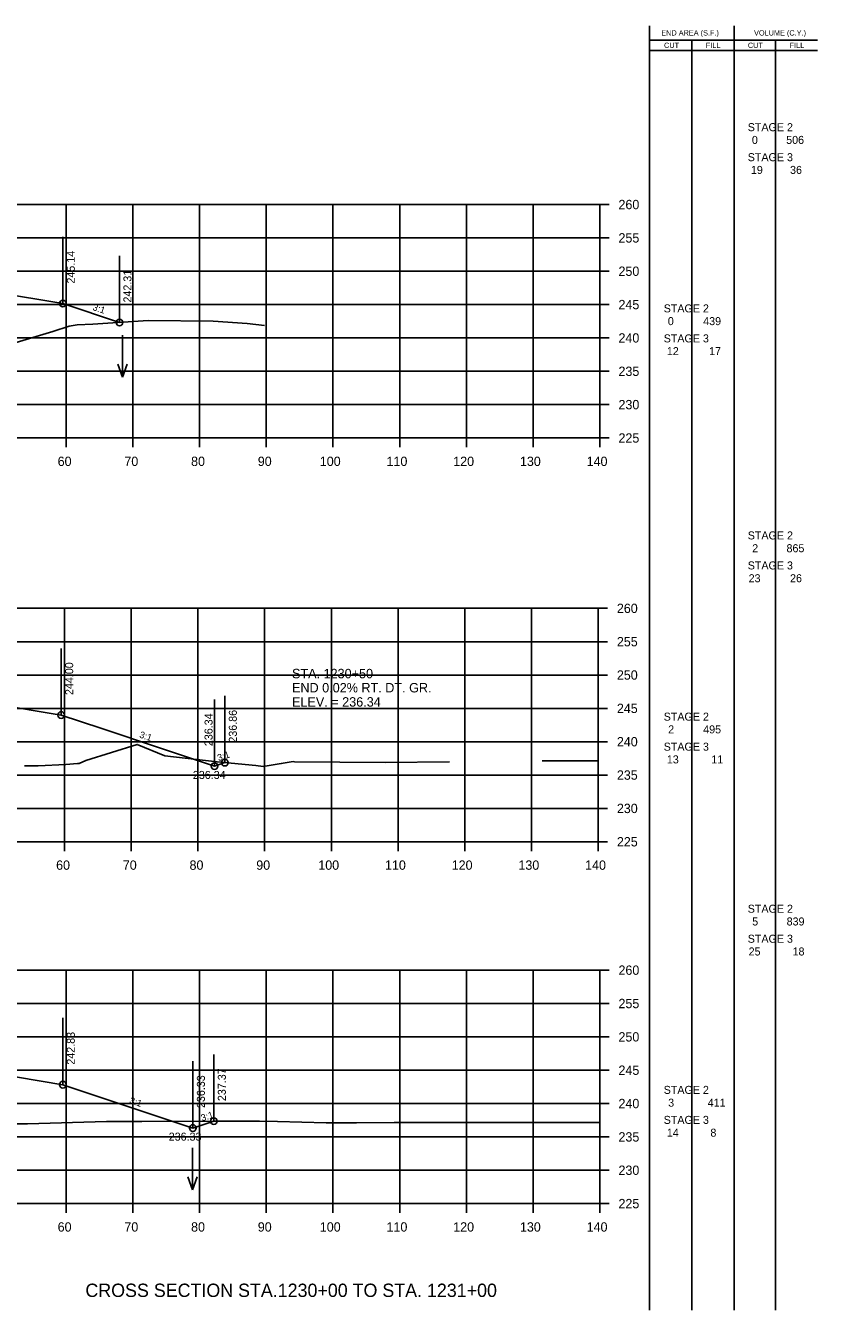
# Model space of a CAD drawing. Extents: x 1342547 to 1344156, y -1532351 to -1517216.
# Drawn here: x 1342756.8 to 1342875.5, y -1530213.8 to -1530021.2 of the extents above; entities that cross this region are included whole.
import ezdxf

# ---------------------------------------------------------------- set-up
doc = ezdxf.new("R2010")
doc.units = 0
for name, color, linetype in [('Level 2', 7, 'Continuous'), ('R_Axis', 7, 'Continuous'), ('R_Axis Annot', 7, 'Continuous'), ('R_Draft', 7, 'Continuous'), ('R_Exist Surface', 7, 'Continuous'), ('R_Fin Surface', 7, 'Continuous'), ('R_Grid', 7, 'Continuous'), ('R_No Plot', 7, 'Continuous'), ('R_Water', 7, 'Continuous'), ('R_Water Annot', 7, 'Continuous'), ('R_Xsect Elev', 7, 'Continuous'), ('R_Xsect Slope', 7, 'Continuous')]:
    doc.layers.add(name, color=color, linetype=linetype)

msp = doc.modelspace()

# ---------------------------------------------------------------- linework, layer by layer
at = {"layer": 'Level 2'}
for p, q in [((1342850.33, -1530213.77), (1342850.32, -1530021.17)), ((1342862.99, -1530213.77), (1342862.99, -1530021.17)), ((1342850.32, -1530023.33), (1342863.59, -1530023.33)), ((1342856.66, -1530213.77), (1342856.66, -1530023.33)), ((1342863.59, -1530023.33), (1342875.48, -1530023.33)), ((1342869.23, -1530213.77), (1342869.23, -1530023.33)), ((1342850.32, -1530024.89), (1342863.59, -1530024.89)), ((1342863.59, -1530024.89), (1342875.48, -1530024.89))]:
    msp.add_line(p, q, dxfattribs=at)
at = {"layer": 'R_Axis'}
for p, q in [((1342842.87, -1530082.98), (1342842.87, -1530047.98)), ((1342844.27, -1530047.98), (1342842.87, -1530047.98)), ((1342844.27, -1530052.98), (1342842.87, -1530052.98)), ((1342844.27, -1530057.98), (1342842.87, -1530057.98)), ((1342844.27, -1530062.98), (1342842.87, -1530062.98)), ((1342844.27, -1530067.98), (1342842.87, -1530067.98)), ((1342844.27, -1530072.98), (1342842.87, -1530072.98)), ((1342844.27, -1530077.98), (1342842.87, -1530077.98)), ((1342562.87, -1530082.98), (1342842.87, -1530082.98)), ((1342762.87, -1530084.38), (1342762.87, -1530082.98)), ((1342772.87, -1530084.38), (1342772.87, -1530082.98)), ((1342782.87, -1530084.38), (1342782.87, -1530082.98)), ((1342792.87, -1530084.38), (1342792.87, -1530082.98)), ((1342802.87, -1530084.38), (1342802.87, -1530082.98)), ((1342812.87, -1530084.38), (1342812.87, -1530082.98)), ((1342822.87, -1530084.38), (1342822.87, -1530082.98)), ((1342832.87, -1530084.38), (1342832.87, -1530082.98)), ((1342842.87, -1530084.38), (1342842.87, -1530082.98)), ((1342844.27, -1530082.98), (1342842.87, -1530082.98)), ((1342842.63, -1530143.52), (1342842.63, -1530108.52)), ((1342844.03, -1530108.52), (1342842.63, -1530108.52)), ((1342844.03, -1530113.52), (1342842.63, -1530113.52)), ((1342844.03, -1530118.52), (1342842.63, -1530118.52)), ((1342844.03, -1530123.52), (1342842.63, -1530123.52)), ((1342844.03, -1530128.52), (1342842.63, -1530128.52)), ((1342844.03, -1530133.52), (1342842.63, -1530133.52)), ((1342844.03, -1530138.52), (1342842.63, -1530138.52)), ((1342562.63, -1530143.52), (1342842.63, -1530143.52)), ((1342762.63, -1530144.92), (1342762.63, -1530143.52)), ((1342772.63, -1530144.92), (1342772.63, -1530143.52)), ((1342782.63, -1530144.92), (1342782.63, -1530143.52)), ((1342792.63, -1530144.92), (1342792.63, -1530143.52)), ((1342802.63, -1530144.92), (1342802.63, -1530143.52)), ((1342812.63, -1530144.92), (1342812.63, -1530143.52)), ((1342822.63, -1530144.92), (1342822.63, -1530143.52)), ((1342832.63, -1530144.92), (1342832.63, -1530143.52)), ((1342842.63, -1530144.92), (1342842.63, -1530143.52)), ((1342844.03, -1530143.52), (1342842.63, -1530143.52)), ((1342842.87, -1530197.77), (1342842.87, -1530162.77)), ((1342844.27, -1530162.77), (1342842.87, -1530162.77)), ((1342844.27, -1530167.77), (1342842.87, -1530167.77)), ((1342844.27, -1530172.77), (1342842.87, -1530172.77)), ((1342844.27, -1530177.77), (1342842.87, -1530177.77)), ((1342844.27, -1530182.77), (1342842.87, -1530182.77)), ((1342844.27, -1530187.77), (1342842.87, -1530187.77)), ((1342844.27, -1530192.77), (1342842.87, -1530192.77)), ((1342562.87, -1530197.77), (1342842.87, -1530197.77)), ((1342762.87, -1530199.17), (1342762.87, -1530197.77)), ((1342772.87, -1530199.17), (1342772.87, -1530197.77)), ((1342782.87, -1530199.17), (1342782.87, -1530197.77)), ((1342792.87, -1530199.17), (1342792.87, -1530197.77)), ((1342802.87, -1530199.17), (1342802.87, -1530197.77)), ((1342812.87, -1530199.17), (1342812.87, -1530197.77)), ((1342822.87, -1530199.17), (1342822.87, -1530197.77)), ((1342832.87, -1530199.17), (1342832.87, -1530197.77)), ((1342842.87, -1530199.17), (1342842.87, -1530197.77)), ((1342844.27, -1530197.77), (1342842.87, -1530197.77))]:
    msp.add_line(p, q, dxfattribs=at)
at = {"layer": 'R_Exist Surface'}
for points in [[(1342749.18, -1530070.51), (1342760.87, -1530067), (1342763.3, -1530066.22), (1342764.54, -1530066.01), (1342766.89, -1530065.92), (1342775.18, -1530065.39), (1342784.93, -1530065.45), (1342790.02, -1530065.81), (1342792.59, -1530066.11), (1342792.61, -1530066.11), (1342792.62, -1530066.11)], [(1342756.64, -1530132.16), (1342758.7, -1530132.16), (1342762.84, -1530131.92), (1342764.57, -1530131.8), (1342764.6, -1530131.8), (1342764.84, -1530131.8), (1342765.83, -1530131.36), (1342773.52, -1530128.93), (1342777.65, -1530130.64), (1342785.52, -1530131.55), (1342791.29, -1530132.1), (1342792.42, -1530132.25), (1342795.11, -1530131.81), (1342796.88, -1530131.49), (1342797.09, -1530131.52), (1342810.68, -1530131.66), (1342820.33, -1530131.55)], [(1342834.21, -1530131.39), (1342836.68, -1530131.4), (1342841.52, -1530131.38), (1342842.63, -1530131.38)], [(1342755.48, -1530185.82), (1342757.09, -1530185.79), (1342768.92, -1530185.48), (1342774.24, -1530185.44), (1342785.11, -1530185.39), (1342788.95, -1530185.39), (1342791.84, -1530185.39), (1342794.53, -1530185.44), (1342801.86, -1530185.66), (1342806.38, -1530185.66), (1342812.03, -1530185.62), (1342829.93, -1530185.62), (1342842.87, -1530185.59)]]:
    msp.add_lwpolyline(points, dxfattribs=at)
at = {"layer": 'R_Fin Surface'}
for points in [[(1342639.32, -1530068.04), (1342643.37, -1530066.69), (1342653.8, -1530064.95), (1342665.37, -1530063.02), (1342671.37, -1530062.71), (1342673.37, -1530062.61), (1342702.87, -1530061.09), (1342732.37, -1530059.58), (1342734.37, -1530059.48), (1342740.37, -1530059.17), (1342752.38, -1530061.17), (1342762.37, -1530062.83), (1342770.86, -1530065.67)], [(1342641.14, -1530128.65), (1342643.13, -1530127.99), (1342654.05, -1530126.17), (1342665.13, -1530124.32), (1342671.13, -1530124.04), (1342673.13, -1530123.95), (1342702.63, -1530122.58), (1342732.13, -1530121.22), (1342734.13, -1530121.13), (1342740.13, -1530120.85), (1342751.93, -1530122.82), (1342762.13, -1530124.52), (1342768.06, -1530126.5), (1342777, -1530129.47), (1342785.11, -1530132.18), (1342786.66, -1530131.66)], [(1342643.18, -1530183.09), (1342643.37, -1530183.02), (1342654.74, -1530181.13), (1342665.37, -1530179.36), (1342671.37, -1530179.11), (1342673.37, -1530179.03), (1342702.87, -1530177.81), (1342732.37, -1530176.6), (1342734.37, -1530176.52), (1342740.37, -1530176.27), (1342751.96, -1530178.2), (1342762.37, -1530179.94), (1342781.87, -1530186.44), (1342785.01, -1530185.4)]]:
    msp.add_lwpolyline(points, dxfattribs=at)
at = {"layer": 'R_Grid'}
for p, q in [((1342562.87, -1530047.98), (1342842.87, -1530047.98)), ((1342762.87, -1530082.98), (1342762.87, -1530047.98)), ((1342772.87, -1530082.98), (1342772.87, -1530047.98)), ((1342782.87, -1530082.98), (1342782.87, -1530047.98)), ((1342792.87, -1530082.98), (1342792.87, -1530047.98)), ((1342802.87, -1530082.98), (1342802.87, -1530047.98)), ((1342812.87, -1530082.98), (1342812.87, -1530047.98)), ((1342822.87, -1530082.98), (1342822.87, -1530047.98)), ((1342832.87, -1530082.98), (1342832.87, -1530047.98)), ((1342842.87, -1530082.98), (1342842.87, -1530047.98)), ((1342562.87, -1530052.98), (1342842.87, -1530052.98)), ((1342562.87, -1530057.98), (1342842.87, -1530057.98)), ((1342562.87, -1530062.98), (1342842.87, -1530062.98)), ((1342562.87, -1530067.98), (1342842.87, -1530067.98)), ((1342562.87, -1530072.98), (1342842.87, -1530072.98)), ((1342562.87, -1530077.98), (1342842.87, -1530077.98)), ((1342562.87, -1530082.98), (1342842.87, -1530082.98)), ((1342562.63, -1530108.52), (1342842.63, -1530108.52)), ((1342762.63, -1530143.52), (1342762.63, -1530108.52)), ((1342772.63, -1530143.52), (1342772.63, -1530108.52)), ((1342782.63, -1530143.52), (1342782.63, -1530108.52)), ((1342792.63, -1530143.52), (1342792.63, -1530108.52)), ((1342802.63, -1530143.52), (1342802.63, -1530108.52)), ((1342812.63, -1530143.52), (1342812.63, -1530108.52)), ((1342822.63, -1530143.52), (1342822.63, -1530108.52)), ((1342832.63, -1530143.52), (1342832.63, -1530108.52)), ((1342842.63, -1530143.52), (1342842.63, -1530108.52)), ((1342562.63, -1530113.52), (1342842.63, -1530113.52)), ((1342562.63, -1530118.52), (1342842.63, -1530118.52)), ((1342562.63, -1530123.52), (1342842.63, -1530123.52)), ((1342562.63, -1530128.52), (1342842.63, -1530128.52)), ((1342562.63, -1530133.52), (1342842.63, -1530133.52)), ((1342562.63, -1530138.52), (1342842.63, -1530138.52)), ((1342562.63, -1530143.52), (1342842.63, -1530143.52)), ((1342562.87, -1530162.77), (1342842.87, -1530162.77)), ((1342762.87, -1530197.77), (1342762.87, -1530162.77)), ((1342772.87, -1530197.77), (1342772.87, -1530162.77)), ((1342782.87, -1530197.77), (1342782.87, -1530162.77)), ((1342792.87, -1530197.77), (1342792.87, -1530162.77)), ((1342802.87, -1530197.77), (1342802.87, -1530162.77)), ((1342812.87, -1530197.77), (1342812.87, -1530162.77)), ((1342822.87, -1530197.77), (1342822.87, -1530162.77)), ((1342832.87, -1530197.77), (1342832.87, -1530162.77)), ((1342842.87, -1530197.77), (1342842.87, -1530162.77)), ((1342562.87, -1530167.77), (1342842.87, -1530167.77)), ((1342562.87, -1530172.77), (1342842.87, -1530172.77)), ((1342562.87, -1530177.77), (1342842.87, -1530177.77)), ((1342562.87, -1530182.77), (1342842.87, -1530182.77)), ((1342562.87, -1530187.77), (1342842.87, -1530187.77)), ((1342562.87, -1530192.77), (1342842.87, -1530192.77)), ((1342562.87, -1530197.77), (1342842.87, -1530197.77))]:
    msp.add_line(p, q, dxfattribs=at)
at = {"layer": 'R_No Plot'}
for centre in [(1342762.37, -1530062.83), (1342770.86, -1530065.67), (1342762.13, -1530124.52), (1342786.66, -1530131.66), (1342785.11, -1530132.18), (1342762.37, -1530179.94), (1342785.01, -1530185.4), (1342781.87, -1530186.44)]:
    msp.add_circle(centre, 0.5, dxfattribs=at)
at = {"layer": 'R_Water'}
for p, q in [((1342771.31, -1530067.55), (1342771.31, -1530073.84)), ((1342771.31, -1530073.84), (1342770.61, -1530071.91)), ((1342771.31, -1530073.84), (1342772.01, -1530071.91)), ((1342781.82, -1530189.4), (1342781.82, -1530195.69)), ((1342781.82, -1530195.69), (1342781.12, -1530193.76)), ((1342781.82, -1530195.69), (1342782.52, -1530193.76))]:
    msp.add_line(p, q, dxfattribs=at)
at = {"layer": 'R_Xsect Elev'}
for p, q in [((1342762.37, -1530062.83), (1342762.37, -1530052.83)), ((1342770.86, -1530065.67), (1342770.86, -1530055.67)), ((1342762.13, -1530124.52), (1342762.13, -1530114.52)), ((1342786.66, -1530131.66), (1342786.66, -1530121.66)), ((1342785.11, -1530132.18), (1342785.11, -1530122.18)), ((1342762.37, -1530179.94), (1342762.37, -1530169.94)), ((1342785.01, -1530185.4), (1342785.01, -1530175.4)), ((1342781.87, -1530186.44), (1342781.87, -1530176.44))]:
    msp.add_line(p, q, dxfattribs=at)

# ---------------------------------------------------------------- texts
at = {"layer": 'Level 2'}
for s, height, p in [('END AREA (S.F.)', 0.7937, (1342852.08, -1530022.64)), ('VOLUME (C.Y.)', 0.7937, (1342865.99, -1530022.64)), ('CUT', 0.794, (1342852.5, -1530024.5)), ('FILL', 0.794, (1342858.76, -1530024.5)), ('CUT', 0.794, (1342865.07, -1530024.5)), ('FILL', 0.794, (1342871.33, -1530024.5)), (' STAGE 2 ', 1.2, (1342864.6, -1530036.98)), ('0', 1.2, (1342865.67, -1530038.89)), ('506', 1.2, (1342870.81, -1530038.89)), (' STAGE 3 ', 1.2, (1342864.6, -1530041.48)), ('19', 1.2, (1342865.52, -1530043.39)), ('36', 1.2, (1342871.39, -1530043.39)), (' STAGE 2 ', 1.2, (1342852, -1530064.15)), ('0', 1.2, (1342853.07, -1530066.06)), ('439', 1.2, (1342858.37, -1530066.06)), (' STAGE 3 ', 1.2, (1342852, -1530068.65)), ('12', 1.2, (1342852.92, -1530070.56)), ('17', 1.2, (1342859.25, -1530070.56)), (' STAGE 2 ', 1.2, (1342864.6, -1530098.19)), ('2', 1.2, (1342865.72, -1530100.11)), ('865', 1.2, (1342870.86, -1530100.11)), (' STAGE 3 ', 1.2, (1342864.6, -1530102.69)), ('23', 1.2, (1342865.18, -1530104.61)), ('26', 1.2, (1342871.39, -1530104.61)), (' STAGE 2 ', 1.2, (1342852, -1530125.36)), ('2', 1.2, (1342853.12, -1530127.27)), ('495', 1.2, (1342858.37, -1530127.27)), (' STAGE 3 ', 1.2, (1342852, -1530129.86)), ('13', 1.2, (1342852.92, -1530131.77)), ('11', 1.2, (1342859.59, -1530131.77)), (' STAGE 2 ', 1.2, (1342864.6, -1530154.16)), ('5', 1.2, (1342865.72, -1530156.07)), ('839', 1.2, (1342870.88, -1530156.07)), (' STAGE 3 ', 1.2, (1342864.6, -1530158.66)), ('25', 1.2, (1342865.18, -1530160.57)), ('18', 1.2, (1342871.77, -1530160.57)), (' STAGE 2 ', 1.2, (1342852, -1530181.32)), ('3', 1.2, (1342853.12, -1530183.24)), ('411', 1.2, (1342859.05, -1530183.24)), (' STAGE 3 ', 1.2, (1342852, -1530185.82)), ('14', 1.2, (1342852.92, -1530187.74)), ('8', 1.2, (1342859.45, -1530187.74))]:
    msp.add_text(s, height=height, dxfattribs=at).set_placement(p)
at = {"layer": 'R_Axis Annot'}
for s, p in [('260', (1342845.67, -1530048.68)), ('255', (1342845.67, -1530053.68)), ('250', (1342845.67, -1530058.68)), ('245', (1342845.67, -1530063.68)), ('240', (1342845.67, -1530068.68)), ('235', (1342845.67, -1530073.68)), ('230', (1342845.67, -1530078.68)), ('225', (1342845.67, -1530083.68)), ('60', (1342761.6, -1530087.18)), ('70', (1342771.6, -1530087.18)), ('80', (1342781.6, -1530087.18)), ('90', (1342791.6, -1530087.18)), ('100', (1342800.9, -1530087.18)), ('110', (1342810.9, -1530087.18)), ('120', (1342820.9, -1530087.18)), ('130', (1342830.9, -1530087.18)), ('140', (1342840.9, -1530087.18)), ('260', (1342845.43, -1530109.22)), ('255', (1342845.43, -1530114.22)), ('250', (1342845.43, -1530119.22)), ('245', (1342845.43, -1530124.22)), ('240', (1342845.43, -1530129.22)), ('235', (1342845.43, -1530134.22)), ('230', (1342845.43, -1530139.22)), ('225', (1342845.43, -1530144.22)), ('60', (1342761.37, -1530147.72)), ('70', (1342771.37, -1530147.72)), ('80', (1342781.37, -1530147.72)), ('90', (1342791.37, -1530147.72)), ('100', (1342800.67, -1530147.72)), ('110', (1342810.67, -1530147.72)), ('120', (1342820.67, -1530147.72)), ('130', (1342830.67, -1530147.72)), ('140', (1342840.67, -1530147.72)), ('260', (1342845.67, -1530163.47)), ('255', (1342845.67, -1530168.47)), ('250', (1342845.67, -1530173.47)), ('245', (1342845.67, -1530178.47)), ('240', (1342845.67, -1530183.47)), ('235', (1342845.67, -1530188.47)), ('230', (1342845.67, -1530193.47)), ('225', (1342845.67, -1530198.47)), ('60', (1342761.6, -1530201.97)), ('70', (1342771.6, -1530201.97)), ('80', (1342781.6, -1530201.97)), ('90', (1342791.6, -1530201.97)), ('100', (1342800.9, -1530201.97)), ('110', (1342810.9, -1530201.97)), ('120', (1342820.9, -1530201.97)), ('130', (1342830.9, -1530201.97)), ('140', (1342840.9, -1530201.97))]:
    msp.add_text(s, height=1.4, dxfattribs=at).set_placement(p)
at = {"layer": 'R_Draft'}
msp.add_text('CROSS SECTION STA.1230+00 TO STA. 1231+00', height=2, dxfattribs=at).set_placement((1342765.76, -1530211.77))
at = {"layer": 'R_Water Annot'}
for s, height, p in [('STA. 1230+50', 1.4147, (1342796.73, -1530119.01)), ('STA. 1230+50', 1.4147, (1342796.73, -1530119.01)), ('END 0.02% RT. DT. GR.', 1.4147, (1342796.73, -1530121.13)), ('END 0.02% RT. DT. GR.', 1.4147, (1342796.73, -1530121.13)), ('ELEV. = 236.34', 1.4147, (1342796.73, -1530123.26)), ('ELEV. = 236.34', 1.4147, (1342796.73, -1530123.26)), ('236.34', 1.2, (1342781.87, -1530134.1)), ('236.34', 1.2, (1342781.87, -1530134.1)), ('236.33', 1.2, (1342778.25, -1530188.33)), ('236.33', 1.2, (1342778.25, -1530188.33))]:
    msp.add_text(s, height=height, dxfattribs=at).set_placement(p)
at = {"layer": 'R_Xsect Elev'}
for s, p in [('245.14', (1342764.17, -1530059.83)), ('242.31', (1342772.66, -1530062.67)), ('244.00', (1342763.93, -1530121.52)), ('236.86', (1342788.46, -1530128.66)), ('236.34', (1342784.82, -1530129.18)), ('242.83', (1342764.17, -1530176.94)), ('237.37', (1342786.81, -1530182.4)), ('236.33', (1342783.67, -1530183.44))]:
    msp.add_text(s, height=1.2, rotation=90, dxfattribs=at).set_placement(p)
at = {"layer": 'R_Xsect Slope'}
for rotation, p in [(341.5651, (1342766.77, -1530063.78)), (341.5651, (1342773.77, -1530127.87)), (18.4349, (1342785.73, -1530131.44)), (341.5651, (1342772.28, -1530182.71)), (18.4349, (1342783.28, -1530185.44))]:
    msp.add_text('3:1', height=1, rotation=rotation, dxfattribs=at).set_placement(p)

doc.saveas('drawing.dxf')
